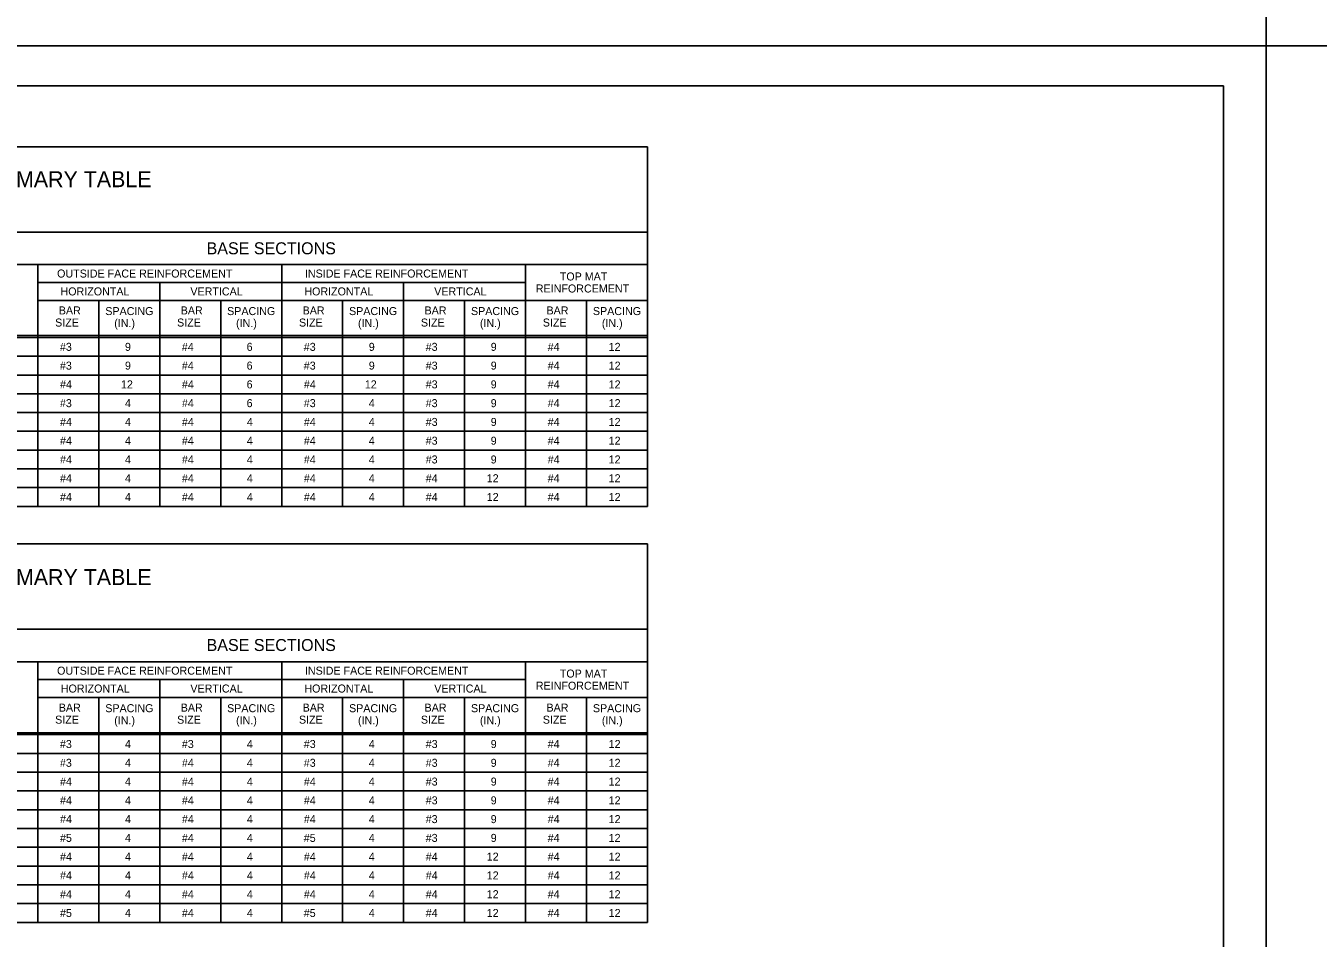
# Model space of a CAD drawing. Extents: x -6420 to 49575, y -4552 to 11624.
# Drawn here: x -2428 to -838, y 4679 to 5802 of the extents above; entities that cross this region are included whole.
import ezdxf

# ---------------------------------------------------------------- set-up
doc = ezdxf.new("R2010")
doc.units = 0
doc.layers.add('1', color=7, linetype='Continuous')
doc.layers.add('PLT-BNDY', color=7, linetype='Continuous')

msp = doc.modelspace()

# ---------------------------------------------------------------- linework, layer by layer
at = {"layer": '1'}
for p, q in [((-1663.2, 5653.2), (-3458.2, 5653.2)), ((-1663.2, 5653.2), (-1663.2, 5210.7)), ((-1663.2, 5548.2), (-3458.2, 5548.2)), ((-1663.2, 5508.2), (-3238.2, 5508.2)), ((-2413.2, 5508.2), (-2413.2, 5210.7)), ((-2113.2, 5508.2), (-2113.2, 5210.7)), ((-1813.2, 5508.2), (-1813.2, 5210.7)), ((-2413.2, 5486.2), (-2113.2, 5486.2)), ((-2263.2, 5486.2), (-2263.2, 5210.7)), ((-2113.2, 5486.2), (-1813.2, 5486.2)), ((-1963.2, 5486.2), (-1963.2, 5210.7)), ((-2413.2, 5464.2), (-2113.2, 5464.2)), ((-2338.2, 5464.2), (-2338.2, 5210.7)), ((-2188.2, 5464.2), (-2188.2, 5210.7)), ((-2113.2, 5464.2), (-1663.2, 5464.2)), ((-2038.2, 5464.2), (-2038.2, 5210.7)), ((-1888.2, 5464.2), (-1888.2, 5210.7)), ((-1738.2, 5464.2), (-1738.2, 5210.7)), ((-3458.2, 5421), (-1663.2, 5421)), ((-3458.2, 5418.5), (-1663.2, 5418.5)), ((-3458.2, 5395.4), (-1663.2, 5395.4)), ((-3458.2, 5372.3), (-1663.2, 5372.3)), ((-3458.2, 5349.3), (-1663.2, 5349.3)), ((-3458.2, 5326.2), (-1663.2, 5326.2)), ((-3458.2, 5303.1), (-1663.2, 5303.1)), ((-3458.2, 5280), (-1663.2, 5280)), ((-3458.2, 5256.9), (-1663.2, 5256.9)), ((-3458.2, 5233.8), (-1663.2, 5233.8)), ((-3458.2, 5210.7), (-1663.2, 5210.7)), ((-1663.2, 5164.5), (-3458.2, 5164.5)), ((-1663.2, 5164.5), (-1663.2, 4698.8)), ((-1663.2, 5059.5), (-3458.2, 5059.5)), ((-1663.2, 5019.5), (-3238.2, 5019.5)), ((-2413.2, 5019.5), (-2413.2, 4698.8)), ((-2113.2, 5019.5), (-2113.2, 4698.8)), ((-1813.2, 5019.5), (-1813.2, 4698.8)), ((-2413.2, 4997.5), (-2113.2, 4997.5)), ((-2263.2, 4997.5), (-2263.2, 4698.8)), ((-2113.2, 4997.5), (-1813.2, 4997.5)), ((-1963.2, 4997.5), (-1963.2, 4698.8)), ((-2413.2, 4975.5), (-2113.2, 4975.5)), ((-2338.2, 4975.5), (-2338.2, 4698.8)), ((-2188.2, 4975.5), (-2188.2, 4698.8)), ((-2113.2, 4975.5), (-1663.2, 4975.5)), ((-2038.2, 4975.5), (-2038.2, 4698.8)), ((-1888.2, 4975.5), (-1888.2, 4698.8)), ((-1738.2, 4975.5), (-1738.2, 4698.8)), ((-3458.2, 4932.2), (-1663.2, 4932.2)), ((-3458.2, 4929.8), (-1663.2, 4929.8)), ((-3458.2, 4906.7), (-1663.2, 4906.7)), ((-3458.2, 4883.6), (-1663.2, 4883.6)), ((-3458.2, 4860.5), (-1663.2, 4860.5)), ((-3458.2, 4837.4), (-1663.2, 4837.4)), ((-3458.2, 4814.3), (-1663.2, 4814.3)), ((-3458.2, 4791.2), (-1663.2, 4791.2)), ((-3458.2, 4768.1), (-1663.2, 4768.1)), ((-3458.2, 4745), (-1663.2, 4745)), ((-3458.2, 4721.9), (-1663.2, 4721.9)), ((-3458.2, 4698.8), (-1663.2, 4698.8))]:
    msp.add_line(p, q, dxfattribs=at)
msp.add_lwpolyline([(-954.5, 3877.8), (-954.5, 5728.2), (-3533.2, 5728.2), (-3533.2, 3877.8), (-954.5, 3877.8), (-954.5, 3964.3), (-1610.7, 3964.3), (-1610.7, 4176.5), (-954.5, 4176.5), (-954.5, 4271.5), (-1610.7, 4271.5), (-1610.7, 3877.8), (-1352.1, 3877.8), (-1352.1, 3964.3), (-1352.1, 3877.8), (-1099.5, 3877.8), (-1099.5, 3964.3), (-1099.5, 3923.9), (-954.5, 3923.9)], dxfattribs=at)
at = {"layer": 'PLT-BNDY'}
for points in [[(-3661.2, 7726.3), (-902, 7726.3), (-902, 5777.4), (-3661.2, 5777.4)], [(-902, 7726.3), (1857.2, 7726.3), (1857.2, 5777.4), (-902, 5777.4)], [(-3661.2, 5777.4), (-902, 5777.4), (-902, 3828.6), (-3661.2, 3828.6)], [(-902, 5777.4), (1857.2, 5777.4), (1857.2, 3828.6), (-902, 3828.6)]]:
    msp.add_lwpolyline(points, close=True, dxfattribs=at)

# ---------------------------------------------------------------- texts
at = {"layer": '1'}
for s, height, p in [('CAST-IN-PLACE CONCRETE INLET BOX SUMMARY TABLE', 19.685, (-3006.1, 5603.5)), ('BASE SECTIONS', 14.764, (-2205.6, 5520.9)), ('OUTSIDE FACE REINFORCEMENT', 9.843, (-2389.5, 5492.3)), ('INSIDE FACE REINFORCEMENT', 9.843, (-2084.6, 5492.3)), ('TOP MAT', 9.84, (-1771, 5488.7)), ('HORIZONTAL', 9.84, (-2385.3, 5470.3)), ('VERTICAL', 9.84, (-2225.5, 5470.3)), ('HORIZONTAL', 9.84, (-2085.3, 5470.3)), ('VERTICAL', 9.84, (-1925.5, 5470.3)), ('REINFORCEMENT', 9.843, (-1800.5, 5473.9)), ('BAR', 9.84, (-2387.4, 5446.9)), ('SPACING', 9.84, (-2330.2, 5446.1)), ('BAR', 9.84, (-2237.4, 5446.9)), ('SPACING', 9.84, (-2180.3, 5446.1)), ('BAR', 9.84, (-2087.4, 5446.9)), ('SPACING', 9.84, (-2030.3, 5446.1)), ('BAR', 9.84, (-1937.4, 5446.9)), ('SPACING', 9.84, (-1880.3, 5446.1)), ('BAR', 9.84, (-1787.4, 5446.9)), ('SPACING', 9.84, (-1730.3, 5446.1)), ('SIZE', 9.84, (-2391.9, 5432)), ('(IN.)', 9.84, (-2319.2, 5431.3)), ('SIZE', 9.84, (-2241.9, 5432)), ('(IN.)', 9.84, (-2169.3, 5431.3)), ('SIZE', 9.84, (-2091.9, 5432)), ('(IN.)', 9.84, (-2019.3, 5431.3)), ('SIZE', 9.84, (-1941.9, 5432)), ('(IN.)', 9.84, (-1869.3, 5431.3)), ('SIZE', 9.84, (-1791.9, 5432)), ('(IN.)', 9.84, (-1719.3, 5431.3)), ('#3', 9.84, (-2386, 5402.1)), ('9', 9.84, (-2306, 5402.1)), ('#4', 9.84, (-2236, 5402.1)), ('6', 9.84, (-2156.3, 5402.1)), ('#3', 9.84, (-2086, 5402.1)), ('9', 9.84, (-2006, 5402.1)), ('#3', 9.84, (-1936, 5402.1)), ('9', 9.84, (-1856, 5402.1)), ('#4', 9.84, (-1785.9, 5402.1)), ('12', 9.84, (-1710.9, 5402.1)), ('#3', 9.84, (-2386, 5379)), ('9', 9.84, (-2306, 5379)), ('#4', 9.84, (-2236, 5379)), ('6', 9.84, (-2156.3, 5379)), ('#3', 9.84, (-2086, 5379)), ('9', 9.84, (-2006, 5379)), ('#3', 9.84, (-1936, 5379)), ('9', 9.84, (-1856, 5379)), ('#4', 9.84, (-1785.9, 5379)), ('12', 9.84, (-1710.9, 5379)), ('#4', 9.84, (-2385.9, 5355.9)), ('12', 9.84, (-2310.9, 5355.9)), ('#4', 9.84, (-2235.9, 5355.9)), ('6', 9.84, (-2156.3, 5355.9)), ('#4', 9.84, (-2085.9, 5355.9)), ('12', 9.84, (-2010.9, 5355.9)), ('#3', 9.84, (-1936, 5355.9)), ('9', 9.84, (-1856, 5355.9)), ('#4', 9.84, (-1785.9, 5355.9)), ('12', 9.84, (-1710.9, 5355.9)), ('#3', 9.84, (-2386, 5332.8)), ('4', 9.84, (-2306, 5332.8)), ('#4', 9.84, (-2235.9, 5332.8)), ('6', 9.84, (-2156.3, 5332.8)), ('#3', 9.84, (-2086, 5332.8)), ('4', 9.84, (-2006, 5332.8)), ('#3', 9.84, (-1936, 5332.8)), ('9', 9.84, (-1856, 5332.8)), ('#4', 9.84, (-1785.9, 5332.8)), ('12', 9.84, (-1710.9, 5332.8)), ('#4', 9.84, (-2385.9, 5309.7)), ('4', 9.84, (-2306, 5309.7)), ('#4', 9.84, (-2235.9, 5309.7)), ('4', 9.84, (-2156, 5309.7)), ('#4', 9.84, (-2085.9, 5309.7)), ('4', 9.84, (-2006, 5309.7)), ('#3', 9.84, (-1936, 5309.7)), ('9', 9.84, (-1856, 5309.7)), ('#4', 9.84, (-1785.9, 5309.7)), ('12', 9.84, (-1710.9, 5309.7)), ('#4', 9.84, (-2385.9, 5286.6)), ('4', 9.84, (-2306, 5286.6)), ('#4', 9.84, (-2235.9, 5286.6)), ('4', 9.84, (-2156, 5286.6)), ('#4', 9.84, (-2085.9, 5286.6)), ('4', 9.84, (-2006, 5286.6)), ('#3', 9.84, (-1936, 5286.6)), ('9', 9.84, (-1856, 5286.6)), ('#4', 9.84, (-1785.9, 5286.6)), ('12', 9.84, (-1710.9, 5286.6)), ('#4', 9.84, (-2385.9, 5263.5)), ('4', 9.84, (-2306, 5263.5)), ('#4', 9.84, (-2235.9, 5263.5)), ('4', 9.84, (-2156, 5263.5)), ('#4', 9.84, (-2085.9, 5263.5)), ('4', 9.84, (-2006, 5263.5)), ('#3', 9.84, (-1936, 5263.5)), ('9', 9.84, (-1856, 5263.5)), ('#4', 9.84, (-1785.9, 5263.5)), ('12', 9.84, (-1710.9, 5263.5)), ('#4', 9.84, (-2385.9, 5240.4)), ('4', 9.84, (-2306, 5240.4)), ('#4', 9.84, (-2235.9, 5240.4)), ('4', 9.84, (-2156, 5240.4)), ('#4', 9.84, (-2085.9, 5240.4)), ('4', 9.84, (-2006, 5240.4)), ('#4', 9.84, (-1935.9, 5240.4)), ('12', 9.84, (-1860.9, 5240.4)), ('#4', 9.84, (-1785.9, 5240.4)), ('12', 9.84, (-1710.9, 5240.4)), ('#4', 9.84, (-2385.9, 5217.3)), ('4', 9.84, (-2306, 5217.3)), ('#4', 9.84, (-2235.9, 5217.3)), ('4', 9.84, (-2156, 5217.3)), ('#4', 9.84, (-2085.9, 5217.3)), ('4', 9.84, (-2006, 5217.3)), ('#4', 9.84, (-1935.9, 5217.3)), ('12', 9.84, (-1860.9, 5217.3)), ('#4', 9.84, (-1785.9, 5217.3)), ('12', 9.84, (-1710.9, 5217.3)), ('CAST-IN-PLACE CONCRETE INLET BOX SUMMARY TABLE', 19.685, (-3006.1, 5113.8)), ('BASE SECTIONS', 14.764, (-2205.6, 5032.7)), ('OUTSIDE FACE REINFORCEMENT', 9.843, (-2389.5, 5003.6)), ('INSIDE FACE REINFORCEMENT', 9.843, (-2084.6, 5003.6)), ('TOP MAT', 9.84, (-1771, 5000)), ('REINFORCEMENT', 9.843, (-1800.5, 4985.1)), ('HORIZONTAL', 9.84, (-2384.9, 4981.6)), ('VERTICAL', 9.84, (-2225.5, 4981.6)), ('HORIZONTAL', 9.84, (-2085.3, 4981.6)), ('VERTICAL', 9.84, (-1925.5, 4981.6)), ('BAR', 9.84, (-2387.4, 4958.1)), ('SPACING', 9.84, (-2330.2, 4957.4)), ('BAR', 9.84, (-2237.4, 4958.1)), ('SPACING', 9.84, (-2180.3, 4957.4)), ('BAR', 9.84, (-2087.4, 4958.1)), ('SPACING', 9.84, (-2030.3, 4957.4)), ('BAR', 9.84, (-1937.4, 4958.1)), ('SPACING', 9.84, (-1880.3, 4957.4)), ('BAR', 9.84, (-1787.4, 4958.1)), ('SPACING', 9.84, (-1730.3, 4957.4)), ('SIZE', 9.84, (-2391.9, 4943.3)), ('(IN.)', 9.84, (-2319.2, 4942.5)), ('SIZE', 9.84, (-2241.9, 4943.3)), ('(IN.)', 9.84, (-2169.3, 4942.5)), ('SIZE', 9.84, (-2091.9, 4943.3)), ('(IN.)', 9.84, (-2019.3, 4942.5)), ('SIZE', 9.84, (-1941.9, 4943.3)), ('(IN.)', 9.84, (-1869.3, 4942.5)), ('SIZE', 9.84, (-1791.9, 4943.3)), ('(IN.)', 9.84, (-1719.3, 4942.5)), ('#3', 9.84, (-2386, 4913.3)), ('4', 9.84, (-2306, 4913.3)), ('#3', 9.84, (-2236, 4913.3)), ('4', 9.84, (-2156, 4913.3)), ('#3', 9.84, (-2086, 4913.3)), ('4', 9.84, (-2006, 4913.3)), ('#3', 9.84, (-1936, 4913.3)), ('9', 9.84, (-1856, 4913.3)), ('#4', 9.84, (-1785.9, 4913.3)), ('12', 9.84, (-1710.9, 4913.3)), ('#3', 9.84, (-2386, 4890.2)), ('4', 9.84, (-2306, 4890.2)), ('#4', 9.84, (-2235.9, 4890.2)), ('4', 9.84, (-2156, 4890.2)), ('#3', 9.84, (-2086, 4890.2)), ('4', 9.84, (-2006, 4890.2)), ('#3', 9.84, (-1936, 4890.2)), ('9', 9.84, (-1856, 4890.2)), ('#4', 9.84, (-1785.9, 4890.2)), ('12', 9.84, (-1710.9, 4890.2)), ('#4', 9.84, (-2385.9, 4867.1)), ('4', 9.84, (-2306, 4867.1)), ('#4', 9.84, (-2235.9, 4867.1)), ('4', 9.84, (-2156, 4867.1)), ('#4', 9.84, (-2085.9, 4867.1)), ('4', 9.84, (-2006, 4867.1)), ('#3', 9.84, (-1936, 4867.1)), ('9', 9.84, (-1856, 4867.1)), ('#4', 9.84, (-1785.9, 4867.1)), ('12', 9.84, (-1710.9, 4867.1)), ('#4', 9.84, (-2385.9, 4844)), ('4', 9.84, (-2306, 4844)), ('#4', 9.84, (-2235.9, 4844)), ('4', 9.84, (-2156, 4844)), ('#4', 9.84, (-2085.9, 4844)), ('4', 9.84, (-2006, 4844)), ('#3', 9.84, (-1936, 4844)), ('9', 9.84, (-1856, 4844)), ('#4', 9.84, (-1785.9, 4844)), ('12', 9.84, (-1710.9, 4844)), ('#4', 9.84, (-2385.9, 4820.9)), ('4', 9.84, (-2306, 4820.9)), ('#4', 9.84, (-2235.9, 4820.9)), ('4', 9.84, (-2156, 4820.9)), ('#4', 9.84, (-2085.9, 4820.9)), ('4', 9.84, (-2006, 4820.9)), ('#3', 9.84, (-1936, 4820.9)), ('9', 9.84, (-1856, 4820.9)), ('#4', 9.84, (-1785.9, 4820.9)), ('12', 9.84, (-1710.9, 4820.9)), ('#5', 9.84, (-2385.9, 4797.8)), ('4', 9.84, (-2306, 4797.8)), ('#4', 9.84, (-2235.9, 4797.8)), ('4', 9.84, (-2156, 4797.8)), ('#5', 9.84, (-2086, 4797.8)), ('4', 9.84, (-2006, 4797.8)), ('#3', 9.84, (-1936, 4797.8)), ('9', 9.84, (-1856, 4797.8)), ('#4', 9.84, (-1785.9, 4797.8)), ('12', 9.84, (-1710.9, 4797.8)), ('#4', 9.84, (-2385.9, 4774.7)), ('4', 9.84, (-2306, 4774.7)), ('#4', 9.84, (-2235.9, 4774.7)), ('4', 9.84, (-2156, 4774.7)), ('#4', 9.84, (-2085.9, 4774.7)), ('4', 9.84, (-2006, 4774.7)), ('#4', 9.84, (-1935.9, 4774.7)), ('12', 9.84, (-1860.9, 4774.7)), ('#4', 9.84, (-1785.9, 4774.7)), ('12', 9.84, (-1710.9, 4774.7)), ('#4', 9.84, (-2385.9, 4751.6)), ('4', 9.84, (-2306, 4751.6)), ('#4', 9.84, (-2235.9, 4751.6)), ('4', 9.84, (-2156, 4751.6)), ('#4', 9.84, (-2085.9, 4751.6)), ('4', 9.84, (-2006, 4751.6)), ('#4', 9.84, (-1935.9, 4751.6)), ('12', 9.84, (-1860.9, 4751.6)), ('#4', 9.84, (-1785.9, 4751.6)), ('12', 9.84, (-1710.9, 4751.6)), ('#4', 9.84, (-2385.9, 4728.5)), ('4', 9.84, (-2306, 4728.5)), ('#4', 9.84, (-2235.9, 4728.5)), ('4', 9.84, (-2156, 4728.5)), ('#4', 9.84, (-2085.9, 4728.5)), ('4', 9.84, (-2006, 4728.5)), ('#4', 9.84, (-1935.9, 4728.5)), ('12', 9.84, (-1860.9, 4728.5)), ('#4', 9.84, (-1785.9, 4728.5)), ('12', 9.84, (-1710.9, 4728.5)), ('#5', 9.84, (-2385.9, 4705.4)), ('4', 9.84, (-2306, 4705.4)), ('#4', 9.84, (-2235.9, 4705.4)), ('4', 9.84, (-2156, 4705.4)), ('#5', 9.84, (-2086, 4705.4)), ('4', 9.84, (-2006, 4705.4)), ('#4', 9.84, (-1935.9, 4705.4)), ('12', 9.84, (-1860.9, 4705.4)), ('#4', 9.84, (-1785.9, 4705.4)), ('12', 9.84, (-1710.9, 4705.4))]:
    msp.add_text(s, height=height, dxfattribs=at).set_placement(p)

doc.saveas('drawing.dxf')
